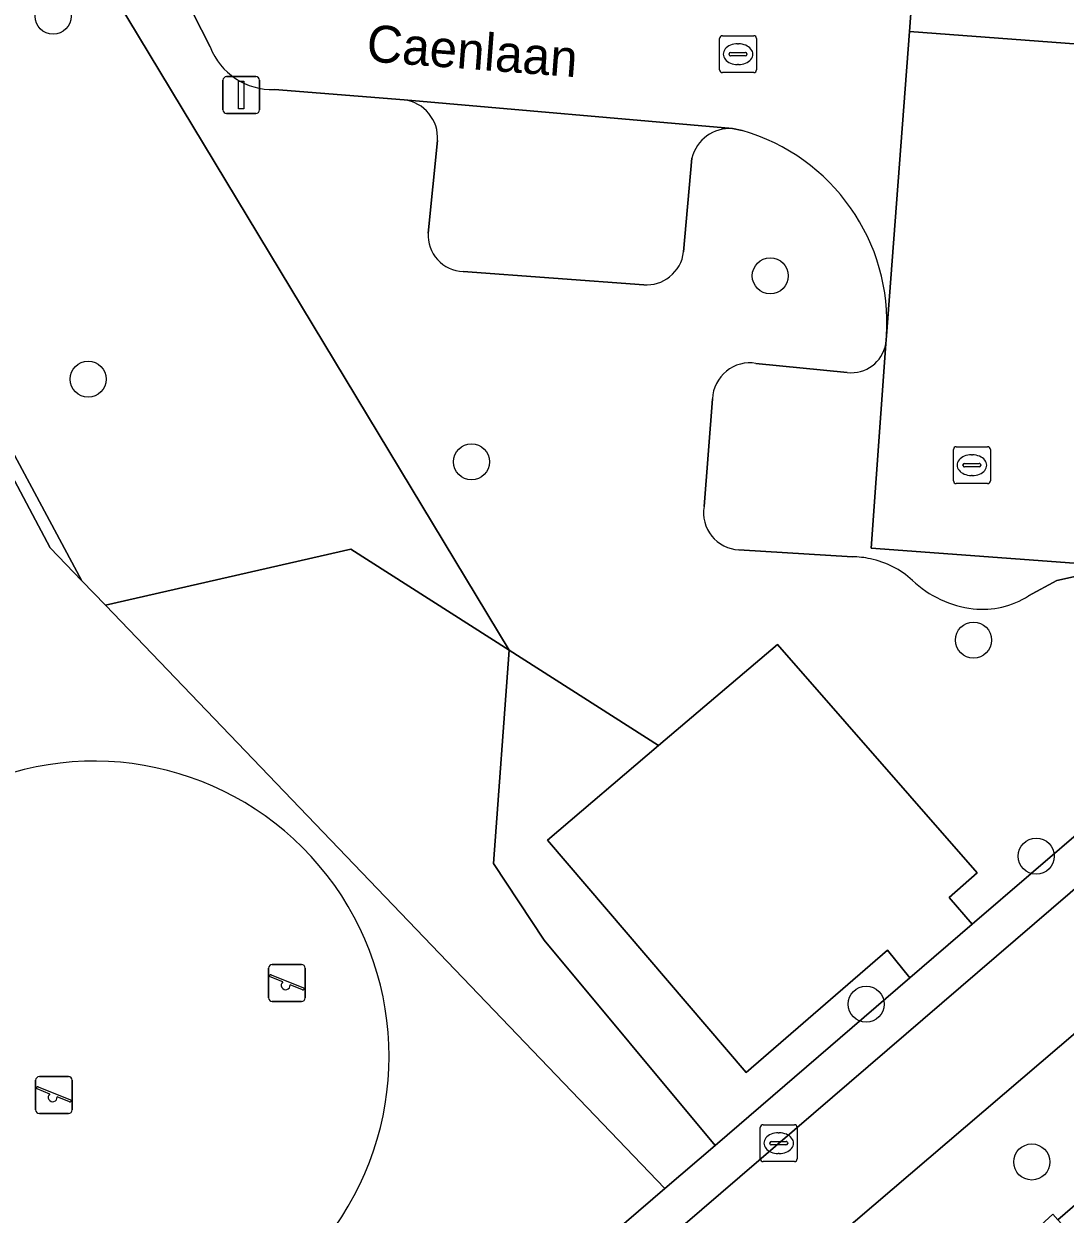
# Model space of a CAD drawing. Extents: x 158472 to 159562, y 388525 to 389606.
# Drawn here: x 159001.27 to 159029.52, y 388944.44 to 388976.73 of the extents above; entities that cross this region are included whole.
import ezdxf

# ---------------------------------------------------------------- set-up
doc = ezdxf.new("R2010")
doc.units = 0
for name, color, linetype in [('IMGEO_Boom', 7, 'Continuous'), ('IMGEO_Erf', 7, 'Continuous'), ('IMGEO_Fietspad_gesloten', 7, 'Continuous'), ('IMGEO_Groenvoorziening', 7, 'Continuous'), ('IMGEO_Hek', 7, 'Continuous'), ('IMGEO_Kolk', 7, 'Continuous'), ('IMGEO_Lichtmast', 7, 'Continuous'), ('IMGEO_Openbare_ruimte_label', 7, 'Continuous'), ('IMGEO_Parkeervlak_open', 7, 'Continuous'), ('IMGEO_Rijbaan_lokaal_open', 7, 'Continuous'), ('IMGEO_Speelvoorziening', 7, 'Continuous'), ('IMGEO_Terreindeel_zand', 7, 'Continuous'), ('IMGEO_Voetpad_open', 7, 'Continuous')]:
    doc.layers.add(name, color=color, linetype=linetype)

msp = doc.modelspace()

# ---------------------------------------------------------------- linework, layer by layer
at = {"layer": 'IMGEO_Boom'}
for centre in [(159002.064, 388976.937), (159021.52, 388969.893), (159003.018, 388967.091), (159013.414, 388964.85), (159027.031, 388960.015), (159028.735, 388954.155), (159024.119, 388950.142), (159028.612, 388945.861)]:
    msp.add_circle(centre, 0.489, dxfattribs=at)
at = {"layer": 'IMGEO_Erf'}
msp.add_lwpolyline([(159059.438, 388955.433), (159054.726, 388960.554), (159052.916, 388962.443), (159051.772, 388963.65), (159037.514, 388951.357), (159036.203, 388950.228), (159029.32, 388944.293), (159035.215, 388937.872), (159032.789, 388935.645), (159035.507, 388932.683), (159033.176, 388930.542), (159035.749, 388927.698), (159038.082, 388929.805), (159040.774, 388926.824), (159043.642, 388923.647), (159041.308, 388921.54), (159046.359, 388915.941), (159045.37, 388915.032), (159035.368, 388925.912), (159030.854, 388921.763), (159026.452, 388917.714), (159026.092, 388918.107), (159021.668, 388914.063), (159017.258, 388910.008)], dxfattribs=at)
at = {"layer": 'IMGEO_Fietspad_gesloten'}
for points in [[(159114.372, 389026.022), (159084.209, 389000), (159070.579, 388988.241), (159054.573, 388974.475), (159049.939, 388970.49), (159033.647, 388956.597), (159018.694, 388943.743), (159015.935, 388941.39), (159013.072, 388938.778), (159010.208, 388936.145), (159007.355, 388933.494), (159004.156, 388930.365), (159000.439, 388926.694), (159000, 388926.236), (158997.258, 388923.376), (158993.803, 388919.761), (158991.035, 388916.747), (158984.126, 388908.89), (158982.556, 388907.1), (158984.817, 388905.117), (158987.972, 388908.688), (158989.914, 388910.905), (158990.387, 388911.446), (158993.186, 388914.58)], [(159014.827, 388936.367), (159018.984, 388940.048), (159020.502, 388941.386), (159021.841, 388942.564), (159033.342, 388952.392), (159033.936, 388952.903), (159035.257, 388954.041), (159049.743, 388966.513), (159053.815, 388969.942), (159058.101, 388973.55), (159082.483, 388994.437), (159083.834, 388995.711), (159088.825, 389000), (159116.168, 389023.498)]]:
    msp.add_lwpolyline(points, dxfattribs=at)
at = {"layer": 'IMGEO_Groenvoorziening'}
for points in [[(158989.382, 388986.291), (158988.22, 388985.655), (158987.38, 388987.223), (158988.554, 388987.834), (158978.046, 389007.675), (158959.067, 389000.433), (158959.522, 388999.193), (158957.882, 388998.567), (158957.412, 388999.8), (158949.064, 388996.633), (158961.556, 388968.411), (158963.004, 388969.074), (158964.086, 388966.635), (158962.621, 388965.988), (158972.851, 388942.824), (158978.418, 388945.81), (159000.966, 388928.748), (159005.968, 388933.651), (159015.154, 388942.12), (159018.661, 388945.137), (159003.484, 388960.959), (159002.847, 388961.622), (159001.99, 388962.516)], [(159002.305, 388979.849), (159000, 388976.968), (158996.769, 388972.909), (159000, 388966.916), (159002.847, 388961.622), (159003.484, 388960.959), (159010.144, 388962.477), (159014.438, 388959.738)], [(159018.661, 388945.137), (159020.022, 388946.308), (159015.384, 388951.872), (159014.008, 388953.957), (159014.438, 388959.738), (159010.144, 388962.477), (159003.484, 388960.959)], [(159027, 388952.311), (159026.369, 388953.035), (159027.129, 388953.698), (159021.714, 388959.899), (159018.49, 388957.154), (159015.474, 388954.586), (159020.861, 388948.283), (159024.701, 388951.603), (159025.307, 388950.854)], [(159025.307, 388950.854), (159024.701, 388951.603), (159020.861, 388948.283), (159015.474, 388954.586), (159018.49, 388957.154), (159014.438, 388959.738), (159014.008, 388953.957), (159015.384, 388951.872), (159020.022, 388946.308)], [(159036.203, 388950.228), (159033.936, 388952.903), (159033.342, 388952.392), (159021.841, 388942.564), (159020.502, 388941.386), (159022.523, 388939.044), (159023.848, 388940.247), (159023.994, 388940.379), (159024.341, 388940.001), (159029.181, 388944.444), (159029.32, 388944.293)]]:
    msp.add_lwpolyline(points, close=True, dxfattribs=at)
for points in [[(158978.046, 389007.675), (158988.554, 388987.834), (158989.382, 388986.291), (159001.99, 388962.516), (159002.847, 388961.622), (159000, 388966.916), (158996.769, 388972.909), (159000, 388976.968), (159002.305, 388979.849), (159001.74, 388979.979), (159000, 388983.398), (158993.883, 388995.418), (158995.013, 388998.492), (158994.3, 389000.001)], [(159006.328, 388976.099), (159004.7, 388979.3), (159002.305, 388979.849), (159014.438, 388959.738), (159018.49, 388957.154), (159021.714, 388959.899), (159027.129, 388953.698), (159026.369, 388953.035), (159027, 388952.311), (159030.194, 388955.059), (159030.146, 388961.822), (159029.988, 388961.787), (159029.293, 388961.633), (159028.528, 388961.213)], [(159011.585, 388974.667), (159008.072, 388974.947)], [(159020.754, 388973.832), (159020.497, 388973.885)], [(159012.238, 388971.052), (159012.493, 388973.562)], [(159019.395, 388973.083), (159019.169, 388970.542)], [(159018.089, 388969.648), (159013.187, 388970.011)], [(159024.655, 388968.045), (159024.671, 388968.262)], [(159021.132, 388967.519), (159023.609, 388967.269)], [(159019.722, 388963.637), (159019.95, 388966.554)], [(159023.75, 388962.272), (159020.667, 388962.465)]]:
    msp.add_lwpolyline(points, dxfattribs=at)
for centre, radius, start, end in [((159008.008, 388976.747), 1.801, 201.0847, 272.0217), ((159011.449, 388973.629), 1.047, 356.313, 82.5082), ((159020.416, 388972.838), 1.05, 85.5733, 166.5186), ((159019.27, 388968.626), 5.413, 356.143, 74.0892), ((159013.223, 388970.997), 0.986, 176.7799, 267.9262), ((159018.151, 388970.671), 1.026, 308.4442, 352.8), ((159018.152, 388970.676), 1.03, 266.5056, 308.2398), ((159023.713, 388968.222), 0.958, 263.7711, 349.3704), ((159020.969, 388966.511), 1.021, 80.8352, 128.7785), ((159020.972, 388966.511), 1.023, 128.8663, 177.5783), ((159020.709, 388963.465), 1.001, 170.1379, 267.6215), ((159023.736, 388959.902), 2.37, 77.8552, 89.6719), ((159023.725, 388959.825), 2.448, 47.6529, 77.9763), ((159027.393, 388963.8), 2.962, 227.0113, 262.8142), ((159027.268, 388963.212), 2.363, 264.043, 302.213), ((159003.173, 388948.724), 8.007, 246.6581, 113.3419)]:
    msp.add_arc(centre, radius, start, end, dxfattribs=at)
at = {"layer": 'IMGEO_Hek'}
for points in [[(158989.382, 388986.291), (159001.99, 388962.516), (159002.847, 388961.622)], [(159002.847, 388961.622), (159003.484, 388960.959)], [(159003.484, 388960.959), (159018.661, 388945.137)]]:
    msp.add_lwpolyline(points, dxfattribs=at)
at = {"layer": 'IMGEO_Kolk'}
for p, q in [((159020.145, 388975.477), (159020.145, 388976.329)), ((159020.22, 388976.403), (159021.072, 388976.403)), ((159021.146, 388976.329), (159021.146, 388975.477)), ((159020.447, 388975.946), (159020.845, 388975.946)), ((159020.633, 388976.183), (159020.658, 388976.183)), ((159020.404, 388975.897), (159020.404, 388975.909)), ((159020.842, 388975.86), (159020.444, 388975.86)), ((159020.656, 388975.623), (159020.631, 388975.623)), ((159020.888, 388975.909), (159020.888, 388975.897)), ((159021.072, 388975.403), (159020.22, 388975.403)), ((159026.488, 388964.332), (159026.488, 388965.184)), ((159026.563, 388965.258), (159027.415, 388965.258)), ((159026.976, 388965.038), (159027.001, 388965.038)), ((159027.489, 388965.184), (159027.489, 388964.332)), ((159026.747, 388964.752), (159026.747, 388964.764)), ((159027.185, 388964.715), (159026.787, 388964.715)), ((159026.79, 388964.801), (159027.188, 388964.801)), ((159027.231, 388964.764), (159027.231, 388964.752)), ((159026.999, 388964.478), (159026.974, 388964.478)), ((159027.415, 388964.258), (159026.563, 388964.258)), ((159021.324, 388946.87), (159022.176, 388946.87)), ((159021.249, 388945.944), (159021.249, 388946.796)), ((159021.737, 388946.65), (159021.762, 388946.65)), ((159022.25, 388946.796), (159022.25, 388945.944)), ((159021.508, 388946.364), (159021.508, 388946.376)), ((159021.946, 388946.327), (159021.548, 388946.327)), ((159021.551, 388946.413), (159021.949, 388946.413)), ((159021.992, 388946.376), (159021.992, 388946.364)), ((159021.76, 388946.09), (159021.735, 388946.09)), ((159022.176, 388945.87), (159021.324, 388945.87))]:
    msp.add_line(p, q, dxfattribs=at)
for points in [[(159020.145, 388975.477), (159020.145, 388976.329)], [(159020.22, 388976.403), (159021.072, 388976.403)], [(159021.146, 388976.329), (159021.146, 388975.477)], [(159021.072, 388975.403), (159020.22, 388975.403)], [(159026.488, 388964.332), (159026.488, 388965.184)], [(159026.563, 388965.258), (159027.415, 388965.258)], [(159027.489, 388965.184), (159027.489, 388964.332)], [(159027.415, 388964.258), (159026.563, 388964.258)], [(159021.324, 388946.87), (159022.176, 388946.87)], [(159021.249, 388945.944), (159021.249, 388946.796)], [(159022.25, 388946.796), (159022.25, 388945.944)], [(159022.176, 388945.87), (159021.324, 388945.87)]]:
    msp.add_lwpolyline(points, dxfattribs=at)
for centre, radius, start, end in [((159020.222, 388976.327), 0.0765, 91.552, 178.448), ((159020.222, 388976.327), 0.0765, 91.552, 178.448), ((159021.07, 388976.327), 0.0765, 1.552, 88.448), ((159021.07, 388976.327), 0.0765, 1.552, 88.448), ((159020.444, 388975.906), 0.0403, 85.8775, 175.7526), ((159020.849, 388975.908), 0.0386, 1.7309, 96.639), ((159020.441, 388975.896), 0.0366, 178.938, 274.7102), ((159020.845, 388975.903), 0.043, 264.8664, 352.4533), ((159020.222, 388975.479), 0.0765, 181.552, 268.448), ((159020.222, 388975.479), 0.0765, 181.552, 268.448), ((159021.07, 388975.479), 0.0765, 271.552, 358.448), ((159021.07, 388975.479), 0.0765, 271.552, 358.448), ((159026.565, 388965.182), 0.0765, 91.552, 178.448), ((159026.565, 388965.182), 0.0765, 91.552, 178.448), ((159027.413, 388965.182), 0.0765, 1.552, 88.448), ((159027.413, 388965.182), 0.0765, 1.552, 88.448), ((159026.787, 388964.761), 0.0403, 85.8775, 175.7526), ((159026.784, 388964.751), 0.0366, 178.938, 274.7102), ((159027.188, 388964.758), 0.043, 264.8664, 352.4533), ((159027.192, 388964.763), 0.0386, 1.7309, 96.639), ((159026.565, 388964.334), 0.0765, 181.552, 268.448), ((159026.565, 388964.334), 0.0765, 181.552, 268.448), ((159027.413, 388964.334), 0.0765, 271.552, 358.448), ((159027.413, 388964.334), 0.0765, 271.552, 358.448), ((159021.326, 388946.794), 0.0765, 91.552, 178.448), ((159021.326, 388946.794), 0.0765, 91.552, 178.448), ((159022.174, 388946.794), 0.0765, 1.552, 88.448), ((159022.174, 388946.794), 0.0765, 1.552, 88.448), ((159021.548, 388946.373), 0.0403, 85.8775, 175.7526), ((159021.545, 388946.363), 0.0366, 178.938, 274.7102), ((159021.949, 388946.37), 0.043, 264.8664, 352.4533), ((159021.953, 388946.375), 0.0386, 1.7309, 96.639), ((159021.326, 388945.946), 0.0765, 181.552, 268.448), ((159021.326, 388945.946), 0.0765, 181.552, 268.448), ((159022.174, 388945.946), 0.0765, 271.552, 358.448), ((159022.174, 388945.946), 0.0765, 271.552, 358.448)]:
    msp.add_arc(centre, radius, start, end, dxfattribs=at)
for centre, major_axis, ratio, start_param, end_param in [((159020.632, 388975.903), (-0.387, 0.002), 0.722429, 4.712389, 7.853982), ((159020.657, 388975.903), (-0.39, 0.002), 0.717154, 1.570796, 4.712389), ((159026.975, 388964.758), (-0.387, 0.002), 0.722429, 4.712389, 7.853982), ((159027, 388964.758), (-0.39, 0.002), 0.717154, 1.570796, 4.712389), ((159021.736, 388946.37), (-0.387, 0.002), 0.722429, 4.712389, 7.853982), ((159021.761, 388946.37), (-0.39, 0.002), 0.717154, 1.570796, 4.712389)]:
    msp.add_ellipse(centre, major_axis=major_axis, ratio=ratio, start_param=start_param, end_param=end_param, dxfattribs=at)
at = {"layer": 'IMGEO_Lichtmast'}
for p, q in [((159006.772, 388975.296), (159007.562, 388975.296)), ((159007.562, 388975.296), (159006.772, 388975.296)), ((159006.672, 388974.396), (159006.672, 388975.196)), ((159006.672, 388975.196), (159006.672, 388974.396)), ((159007.662, 388975.196), (159007.662, 388974.396)), ((159007.662, 388974.396), (159007.662, 388975.196)), ((159007.562, 388974.296), (159006.772, 388974.296)), ((159006.772, 388974.296), (159007.562, 388974.296))]:
    msp.add_line(p, q, dxfattribs=at)
msp.add_lwpolyline([(159007.092, 388975.171), (159007.242, 388975.171), (159007.242, 388974.421), (159007.092, 388974.421), (159007.092, 388975.171)], dxfattribs=at)
for centre, start, end in [((159006.772, 388975.196), 90, 180), ((159006.772, 388975.196), 90, 180), ((159007.562, 388975.196), 0, 90), ((159007.562, 388975.196), 360, 90), ((159006.772, 388974.396), 180, 270), ((159006.772, 388974.396), 180, 270), ((159007.562, 388974.396), 270, 0), ((159007.562, 388974.396), 270, 0)]:
    msp.add_arc(centre, 0.1, start, end, dxfattribs=at)
at = {"layer": 'IMGEO_Parkeervlak_open'}
for points in [[(159020.497, 388973.885), (159011.585, 388974.667)], [(159012.493, 388973.562), (159012.238, 388971.052)], [(159019.169, 388970.542), (159019.395, 388973.083)], [(159013.187, 388970.011), (159018.089, 388969.648)], [(159030.431, 388967.908), (159030.009, 388962.083), (159024.256, 388962.508), (159024.655, 388968.045)], [(159023.609, 388967.269), (159021.132, 388967.519)], [(159019.95, 388966.554), (159019.722, 388963.637)], [(159020.667, 388962.465), (159023.75, 388962.272)], [(159028.528, 388961.213), (159029.293, 388961.633), (159029.988, 388961.787), (159030.146, 388961.822), (159033.452, 388961.632)]]:
    msp.add_lwpolyline(points, dxfattribs=at)
for centre, radius, start, end in [((159011.449, 388973.629), 1.047, 356.313, 82.5082), ((159020.416, 388972.838), 1.05, 85.5733, 166.5186), ((159013.223, 388970.997), 0.986, 176.7799, 267.9262), ((159018.151, 388970.671), 1.026, 308.4442, 352.8), ((159018.152, 388970.676), 1.03, 266.5056, 308.2398), ((159023.713, 388968.222), 0.958, 263.7711, 349.3704), ((159020.969, 388966.511), 1.021, 80.8352, 128.7785), ((159020.972, 388966.511), 1.023, 128.8663, 177.5783), ((159020.709, 388963.465), 1.001, 170.1379, 267.6215), ((159023.736, 388959.902), 2.37, 77.8552, 89.6719), ((159023.725, 388959.825), 2.448, 47.6529, 77.9763), ((159027.393, 388963.8), 2.962, 227.0113, 262.8142), ((159027.268, 388963.212), 2.363, 264.043, 302.213)]:
    msp.add_arc(centre, radius, start, end, dxfattribs=at)
at = {"layer": 'IMGEO_Rijbaan_lokaal_open'}
for points in [[(159000, 388996.492), (158998.214, 389000), (158993.474, 389009.309), (158984.014, 389027.992), (158983.476, 389029.055), (158980.262, 389027.545), (158984.395, 389019.373), (158984.461, 389019.197), (158984.481, 389019.104), (158994.3, 389000.001), (158995.013, 388998.492), (158995.361, 388997.817), (158996.553, 388995.503), (159000, 388988.648), (159004.55, 388979.598), (159004.7, 388979.3), (159006.328, 388976.099)], [(159024.671, 388968.262), (159025.292, 388976.52), (159025.348, 388977.262), (159013.283, 388978.189), (159006.761, 388983.213), (159000, 388996.492)], [(159008.072, 388974.947), (159011.585, 388974.667), (159020.497, 388973.885), (159020.754, 388973.832)]]:
    msp.add_lwpolyline(points, dxfattribs=at)
for centre, radius, start, end in [((159008.008, 388976.747), 1.801, 201.0847, 272.0217), ((159019.27, 388968.626), 5.413, 356.143, 74.0892)]:
    msp.add_arc(centre, radius, start, end, dxfattribs=at)
at = {"layer": 'IMGEO_Speelvoorziening'}
for p, q in [((159007.912, 388950.315), (159007.912, 388951.115)), ((159007.912, 388951.115), (159007.912, 388950.315)), ((159008.012, 388951.215), (159008.802, 388951.215)), ((159008.802, 388951.215), (159008.012, 388951.215)), ((159008.902, 388951.115), (159008.902, 388950.315)), ((159008.902, 388950.315), (159008.902, 388951.115)), ((159008.295, 388950.743), (159007.956, 388950.88)), ((159007.981, 388950.94), (159008.857, 388950.587)), ((159008.833, 388950.527), (159008.493, 388950.664)), ((159008.802, 388950.215), (159008.012, 388950.215)), ((159008.012, 388950.215), (159008.802, 388950.215)), ((159001.692, 388948.176), (159002.482, 388948.176)), ((159002.482, 388948.176), (159001.692, 388948.176)), ((159001.592, 388947.276), (159001.592, 388948.076)), ((159001.592, 388948.076), (159001.592, 388947.276)), ((159001.975, 388947.704), (159001.636, 388947.841)), ((159001.661, 388947.901), (159002.537, 388947.548)), ((159002.582, 388948.076), (159002.582, 388947.276)), ((159002.582, 388947.276), (159002.582, 388948.076)), ((159002.513, 388947.488), (159002.173, 388947.625)), ((159002.482, 388947.176), (159001.692, 388947.176)), ((159001.692, 388947.176), (159002.482, 388947.176))]:
    msp.add_line(p, q, dxfattribs=at)
for centre, radius, start, end in [((159008.012, 388951.115), 0.1, 90, 180), ((159008.012, 388951.115), 0.1, 90, 180), ((159008.802, 388951.115), 0.1, 0, 90), ((159008.802, 388951.115), 0.1, 360, 90), ((159007.969, 388950.91), 0.0327, 68.078, 248.078), ((159008.374, 388950.653), 0.12, 130.9928, 5.1632), ((159008.845, 388950.557), 0.0327, 248.078, 68.078), ((159008.012, 388950.315), 0.1, 180, 270), ((159008.012, 388950.315), 0.1, 180, 270), ((159008.802, 388950.315), 0.1, 270, 0), ((159008.802, 388950.315), 0.1, 270, 0), ((159001.692, 388948.076), 0.1, 90, 180), ((159001.692, 388948.076), 0.1, 90, 180), ((159002.482, 388948.076), 0.1, 0, 90), ((159002.482, 388948.076), 0.1, 360, 90), ((159001.649, 388947.871), 0.0327, 68.078, 248.078), ((159002.054, 388947.614), 0.12, 130.9928, 5.1632), ((159002.525, 388947.518), 0.0327, 248.078, 68.078), ((159001.692, 388947.276), 0.1, 180, 270), ((159001.692, 388947.276), 0.1, 180, 270), ((159002.482, 388947.276), 0.1, 270, 0), ((159002.482, 388947.276), 0.1, 270, 0)]:
    msp.add_arc(centre, radius, start, end, dxfattribs=at)
at = {"layer": 'IMGEO_Terreindeel_zand'}
msp.add_arc((159003.173, 388948.724), 8.007, 246.6581, 113.3419, dxfattribs=at)
at = {"layer": 'IMGEO_Voetpad_open'}
for points in [[(159056.664, 388980.857), (159047.704, 388977.974), (159014.183, 388980.546), (159008.681, 388984.868), (159001.038, 389000), (159000, 389002.056), (158997.951, 389006.112), (158996.04, 389009.776), (158986.191, 389029.159), (158984.014, 389027.992), (158993.474, 389009.309), (158998.214, 389000), (159000, 388996.492), (159006.761, 388983.213), (159013.283, 388978.189), (159025.348, 388977.262), (159025.292, 388976.52), (159038.929, 388975.494), (159039.361, 388975.53), (159046.821, 388974.972)], [(158984.126, 388908.89), (158991.035, 388916.747), (158993.803, 388919.761), (158997.258, 388923.376), (159000, 388926.236), (159000.439, 388926.694), (159004.156, 388930.365), (159007.355, 388933.494), (159010.208, 388936.145), (159013.072, 388938.778), (159015.935, 388941.39), (159018.694, 388943.743), (159033.647, 388956.597), (159049.939, 388970.49), (159054.573, 388974.475), (159070.579, 388988.241)], [(159053.465, 388974.766), (159039.062, 388962.688), (159030.194, 388955.059), (159027, 388952.311), (159025.307, 388950.854), (159020.022, 388946.308), (159018.661, 388945.137), (159015.154, 388942.12), (159005.968, 388933.651), (159000.966, 388928.748), (159000.154, 388927.952), (159000, 388927.793), (158996.063, 388923.721), (158986.581, 388913.276), (158984.886, 388913.648), (158983.711, 388912.434), (158982.198, 388910.573)]]:
    msp.add_lwpolyline(points, dxfattribs=at)
msp.add_lwpolyline([(159030.431, 388967.908), (159030.652, 388968.504), (159031.56, 388969.681), (159032.461, 388970.381), (159033.591, 388970.987), (159038.563, 388975.262), (159038.929, 388975.494), (159025.292, 388976.52), (159024.671, 388968.262), (159024.655, 388968.045), (159024.256, 388962.508), (159030.009, 388962.083)], close=True, dxfattribs=at)

# ---------------------------------------------------------------- texts
at = {"layer": 'IMGEO_Openbare_ruimte_label'}
msp.add_text('Caenlaan', height=1, rotation=355.6408, dxfattribs=at).set_placement((159010.546, 388975.713))

doc.saveas('drawing.dxf')
